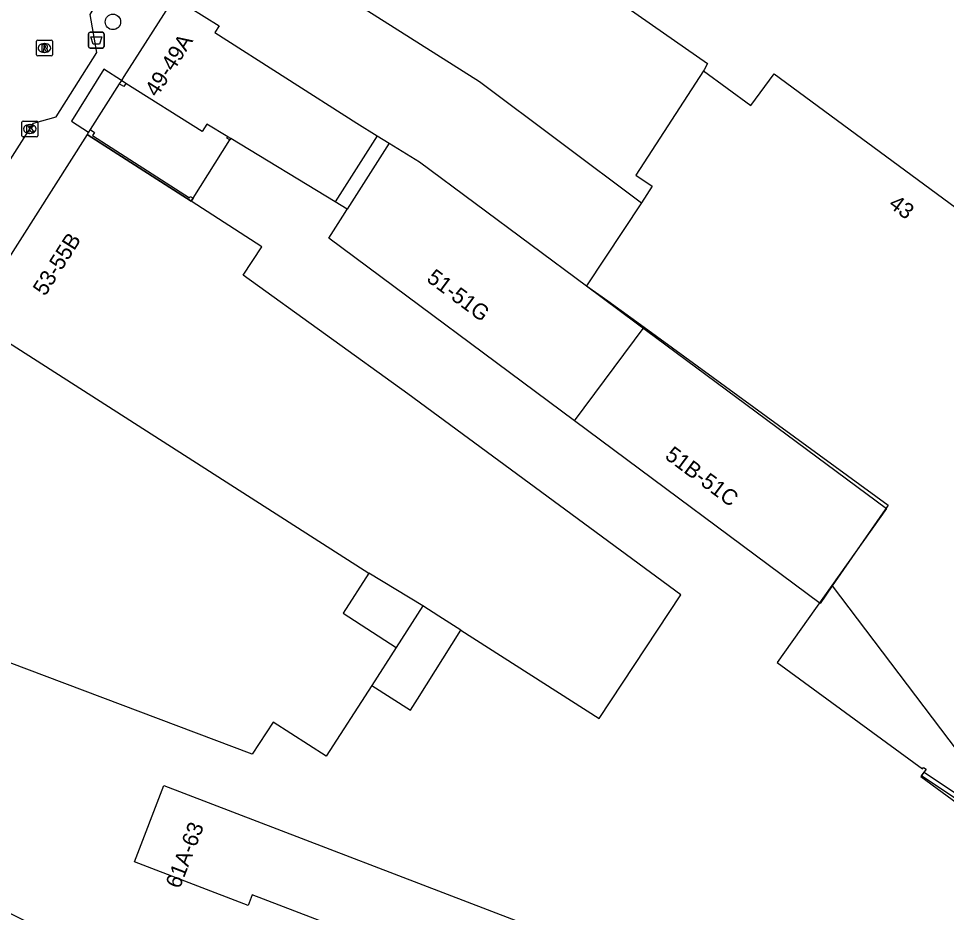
# Model space of a CAD drawing. Extents: x 160664 to 161506, y 382245 to 383288.
# Drawn here: x 161099.5 to 161158.3, y 383010 to 383066.6 of the extents above; entities that cross this region are included whole.
import ezdxf

# ---------------------------------------------------------------- set-up
doc = ezdxf.new("R2010")
doc.units = 0
for name, color, linetype in [('IMGEO_Afvalbak', 7, 'Continuous'), ('IMGEO_Boom', 7, 'Continuous'), ('IMGEO_Hek', 7, 'Continuous'), ('IMGEO_Kolk', 7, 'Continuous'), ('IMGEO_Muur', 7, 'Continuous'), ('IMGEO_Pand', 7, 'Continuous'), ('IMGEO_Pand_nummerreeks', 7, 'Continuous'), ('IMGEO_Pand_overbouw', 7, 'Continuous'), ('IMGEO_Rioolput', 7, 'Continuous'), ('IMGEO_Voetpad_op_trap', 7, 'Continuous'), ('IMGEO_Voetpad_open', 7, 'Continuous')]:
    doc.layers.add(name, color=color, linetype=linetype)

msp = doc.modelspace()

# ---------------------------------------------------------------- linework, layer by layer
at = {"layer": 'IMGEO_Afvalbak'}
for p, q in [((161103.934, 383064.817), (161103.934, 383065.617)), ((161103.934, 383065.617), (161103.934, 383064.817)), ((161104.034, 383065.717), (161104.824, 383065.717)), ((161104.824, 383065.717), (161104.034, 383065.717)), ((161104.924, 383065.617), (161104.924, 383064.817)), ((161104.924, 383064.817), (161104.924, 383065.617)), ((161104.824, 383064.717), (161104.034, 383064.717)), ((161104.034, 383064.717), (161104.824, 383064.717))]:
    msp.add_line(p, q, dxfattribs=at)
msp.add_lwpolyline([(161104.077, 383065.431), (161104.781, 383065.431), (161104.632, 383064.961), (161104.226, 383064.961), (161104.077, 383065.431)], dxfattribs=at)
for centre, start, end in [((161104.034, 383065.617), 90, 180), ((161104.034, 383065.617), 90, 180), ((161104.824, 383065.617), 0, 90), ((161104.824, 383065.617), 360, 90), ((161104.034, 383064.817), 180, 270), ((161104.034, 383064.817), 180, 270), ((161104.824, 383064.817), 270, 0), ((161104.824, 383064.817), 270, 0)]:
    msp.add_arc(centre, 0.1, start, end, dxfattribs=at)
at = {"layer": 'IMGEO_Boom'}
msp.add_circle((161105.482, 383066.374), 0.489, dxfattribs=at)
at = {"layer": 'IMGEO_Hek'}
msp.add_lwpolyline([(161156.682, 383018.571), (161159.376, 383016.575), (161164.585, 383021.715), (161166.876, 383019.535)], dxfattribs=at)
at = {"layer": 'IMGEO_Kolk'}
for p, q in [((161099.717, 383059.164), (161099.717, 383060.016)), ((161099.792, 383060.09), (161100.644, 383060.09)), ((161100.205, 383059.87), (161100.23, 383059.87)), ((161100.718, 383060.016), (161100.718, 383059.164)), ((161100.228, 383059.31), (161100.203, 383059.31)), ((161100.644, 383059.09), (161099.792, 383059.09))]:
    msp.add_line(p, q, dxfattribs=at)
for points in [[(161099.717, 383059.164), (161099.717, 383060.016)], [(161099.792, 383060.09), (161100.644, 383060.09)], [(161100.038, 383059.79), (161100.161, 383059.79), (161100.161, 383059.639), (161100.291, 383059.79), (161100.455, 383059.79), (161100.309, 383059.639), (161100.462, 383059.39), (161100.31, 383059.39), (161100.225, 383059.554), (161100.161, 383059.487), (161100.161, 383059.39), (161100.038, 383059.39), (161100.038, 383059.79)], [(161100.718, 383060.016), (161100.718, 383059.164)], [(161100.644, 383059.09), (161099.792, 383059.09)]]:
    msp.add_lwpolyline(points, dxfattribs=at)
for centre, start, end in [((161099.794, 383060.014), 91.55205, 178.44795), ((161099.794, 383060.014), 91.55205, 178.44795), ((161100.642, 383060.014), 1.55205, 88.44795), ((161100.642, 383060.014), 1.55205, 88.44795), ((161099.794, 383059.166), 181.55205, 268.44795), ((161099.794, 383059.166), 181.55205, 268.44795), ((161100.642, 383059.166), 271.55205, 358.44795), ((161100.642, 383059.166), 271.55205, 358.44795)]:
    msp.add_arc(centre, 0.0765, start, end, dxfattribs=at)
for centre, major_axis, ratio, start_param, end_param in [((161100.204, 383059.59), (-0.387, 0.002), 0.722429, 4.712389, 7.853982), ((161100.229, 383059.59), (-0.39, 0.002), 0.717154, 1.570796, 4.712389)]:
    msp.add_ellipse(centre, major_axis=major_axis, ratio=ratio, start_param=start_param, end_param=end_param, dxfattribs=at)
at = {"layer": 'IMGEO_Muur'}
for points in [[(161103.936, 383059.39), (161103.842, 383059.242)], [(161104.035, 383059.546), (161103.936, 383059.39)], [(161104.035, 383059.546), (161104.314, 383059.369), (161104.188, 383059.171), (161110.325, 383055.228), (161110.383, 383055.321), (161110.561, 383055.208), (161110.435, 383055.01)], [(161135.492, 383049.653), (161138.643, 383047.313)], [(161138.643, 383047.313), (161154.49, 383035.537), (161147.573, 383025.787), (161156.778, 383019.041), (161156.849, 383019.138), (161157.01, 383019.02), (161156.682, 383018.571)], [(161162.797, 383020.881), (161160.721, 383015.935), (161156.72, 383018.598), (161156.88, 383018.839), (161160.587, 383016.366), (161162.337, 383020.536)]]:
    msp.add_lwpolyline(points, dxfattribs=at)
at = {"layer": 'IMGEO_Pand'}
for points in [[(161117.715, 383081.151), (161124.224, 383076.969), (161135.968, 383068.755), (161143.154, 383063.734), (161142.942, 383063.342), (161142.897, 383063.273)], [(161112.489, 383072.874), (161128.71, 383062.601), (161138.969, 383054.914)], [(161109.356, 383067.911), (161106.181, 383062.918), (161106.022, 383062.668)], [(161109.356, 383067.911), (161112.219, 383066.12), (161111.934, 383065.708), (161120.939, 383059.954), (161122.234, 383059.153)], [(161142.897, 383063.273), (161138.611, 383056.66), (161139.647, 383055.96), (161138.969, 383054.914)], [(161142.897, 383063.273), (161145.904, 383061.072), (161147.379, 383063.088), (161165.582, 383049.681), (161160.36, 383042.625), (161166.42, 383034.632), (161182.454, 383049.093), (161188.861, 383040.667), (161168.784, 383025.439)], [(161106.022, 383062.668), (161105.886, 383062.454)], [(161119.57, 383054.964), (161112.945, 383058.991), (161112.886, 383058.898), (161112.708, 383059.006), (161112.765, 383059.1), (161111.441, 383059.904), (161111.146, 383059.44), (161106.293, 383062.479), (161106.164, 383062.277), (161105.886, 383062.454)], [(161103.842, 383059.242), (161096.434, 383047.595)], [(161110.435, 383055.01), (161103.842, 383059.242)], [(161122.234, 383059.153), (161119.57, 383054.964)], [(161122.234, 383059.153), (161122.991, 383058.684)], [(161122.991, 383058.684), (161120.331, 383054.502)], [(161122.991, 383058.684), (161124.908, 383057.498), (161135.492, 383049.653)], [(161127.531, 383027.829), (161136.296, 383022.234), (161141.467, 383030.069), (161124.161, 383042.804), (161113.738, 383050.317), (161114.928, 383052.126), (161110.435, 383055.01)], [(161134.737, 383041.098), (161119.17, 383052.677), (161120.195, 383054.289), (161120.331, 383054.502)], [(161138.969, 383054.914), (161135.492, 383049.653)], [(161135.492, 383049.653), (161136.836, 383048.711), (161139.147, 383047.027)], [(161096.434, 383047.595), (161121.694, 383031.438)], [(161134.737, 383041.098), (161139.147, 383047.027)], [(161139.147, 383047.027), (161154.611, 383035.762), (161151.049, 383030.643)], [(161151.049, 383030.643), (161150.303, 383029.518), (161134.737, 383041.098)], [(161121.881, 383024.335), (161118.993, 383019.85), (161115.629, 383022.014), (161114.314, 383019.97), (161098.899, 383025.778), (161097.942, 383026.139), (161093.263, 383027.902), (161087.273, 383031.712), (161087.164, 383031.539), (161087.012, 383031.636), (161086.896, 383032.653)], [(161121.694, 383031.438), (161120.068, 383028.911), (161123.433, 383026.745)], [(161125.111, 383029.374), (161121.694, 383031.438)], [(161151.049, 383030.643), (161160.039, 383018.807), (161162.337, 383020.536)], [(161125.111, 383029.374), (161123.433, 383026.745)], [(161127.531, 383027.829), (161126.133, 383028.722), (161125.111, 383029.374)], [(161121.881, 383024.335), (161124.33, 383022.76), (161124.774, 383023.464), (161127.531, 383027.829)], [(161123.433, 383026.745), (161121.881, 383024.335)], [(161088.895, 383005.883), (161092.523, 383013.112), (161096.995, 383010.875), (161109.256, 383004.742), (161116.889, 383002.165), (161120.977, 383008.51), (161114.302, 383011.074), (161114.043, 383010.4), (161106.846, 383013.164), (161108.705, 383018.003), (161133.815, 383008.358), (161128.422, 383000), (161127.727, 382998.923)]]:
    msp.add_lwpolyline(points, dxfattribs=at)
at = {"layer": 'IMGEO_Pand_overbouw'}
msp.add_lwpolyline([(161112.886, 383058.898), (161112.945, 383058.991), (161112.765, 383059.1), (161111.441, 383059.904), (161111.146, 383059.44), (161106.293, 383062.479), (161106.022, 383062.668), (161105.886, 383062.454), (161104.035, 383059.546), (161103.936, 383059.39), (161103.842, 383059.242), (161110.435, 383055.01), (161110.561, 383055.208)], close=True, dxfattribs=at)
at = {"layer": 'IMGEO_Rioolput'}
for p, q in [((161100.644, 383064.292), (161100.644, 383065.144)), ((161100.719, 383065.218), (161101.571, 383065.218)), ((161101.645, 383065.144), (161101.645, 383064.292)), ((161101.155, 383064.438), (161101.13, 383064.438)), ((161101.132, 383064.998), (161101.157, 383064.998)), ((161101.571, 383064.218), (161100.719, 383064.218))]:
    msp.add_line(p, q, dxfattribs=at)
for points in [[(161100.644, 383064.292), (161100.644, 383065.144)], [(161100.719, 383065.218), (161101.571, 383065.218)], [(161101.645, 383065.144), (161101.645, 383064.292)], [(161101.233, 383064.916), (161100.981, 383064.918), (161100.981, 383064.518)], [(161100.981, 383064.518), (161101.105, 383064.518), (161101.105, 383064.68), (161101.116, 383064.68)], [(161101.159, 383064.837), (161101.105, 383064.837), (161101.105, 383064.756)], [(161101.105, 383064.756), (161101.157, 383064.756)], [(161101.163, 383064.651), (161101.234, 383064.518), (161101.374, 383064.518), (161101.309, 383064.644)], [(161101.571, 383064.218), (161100.719, 383064.218)]]:
    msp.add_lwpolyline(points, dxfattribs=at)
for centre, radius, start, end in [((161100.721, 383065.142), 0.0765, 91.55205, 178.44795), ((161100.721, 383065.142), 0.0765, 91.55205, 178.44795), ((161101.569, 383065.142), 0.0765, 1.55205, 88.44795), ((161101.569, 383065.142), 0.0765, 1.55205, 88.44795), ((161101.115, 383064.627), 0.0533, 26.02933, 88.69889), ((161101.141, 383064.945), 0.19, 274.7715, 282.96867), ((161101.165, 383064.741), 0.0964, 77.00612, 93.18647), ((161101.179, 383064.798), 0.0378, 276.66336, 79.67722), ((161101.232, 383064.806), 0.109, 350.36119, 89.41601), ((161101.23, 383064.806), 0.112, 277.58423, 350.98172), ((161101.214, 383064.591), 0.108, 29.51342, 73.79051), ((161100.721, 383064.294), 0.0765, 181.55205, 268.44795), ((161100.721, 383064.294), 0.0765, 181.55205, 268.44795), ((161101.569, 383064.294), 0.0765, 271.55205, 358.44795), ((161101.569, 383064.294), 0.0765, 271.55205, 358.44795)]:
    msp.add_arc(centre, radius, start, end, dxfattribs=at)
for centre, major_axis, ratio, start_param, end_param in [((161101.131, 383064.718), (-0.387, 0.002), 0.722429, 4.712389, 7.853982), ((161101.156, 383064.718), (-0.39, 0.002), 0.717154, 1.570796, 4.712389)]:
    msp.add_ellipse(centre, major_axis=major_axis, ratio=ratio, start_param=start_param, end_param=end_param, dxfattribs=at)
at = {"layer": 'IMGEO_Voetpad_op_trap'}
msp.add_lwpolyline([(161120.331, 383054.502), (161119.57, 383054.964)], dxfattribs=at)
at = {"layer": 'IMGEO_Voetpad_open'}
for points in [[(161096.784, 383054.204), (161100.456, 383059.966), (161101.893, 383060.352), (161104.467, 383064.426), (161104.036, 383066.84), (161104.708, 383067.998)], [(161106.022, 383062.668), (161104.915, 383063.372), (161102.859, 383060.075), (161103.936, 383059.39)], [(161105.886, 383062.454), (161104.035, 383059.546)]]:
    msp.add_lwpolyline(points, dxfattribs=at)

# ---------------------------------------------------------------- texts
at = {"layer": 'IMGEO_Pand_nummerreeks'}
for s, rotation, p in [('49-49A', 57.54788, (161108.279, 383061.558)), ('43', 323.62864, (161154.57, 383054.688)), ('53-55B', 57.54215, (161101.185, 383048.953)), ('51-51G', 323.35362, (161125.297, 383049.989)), ('51B-51C', 323.35362, (161140.396, 383038.757)), ('61A-63', 68.9039, (161109.715, 383011.403))]:
    msp.add_text(s, height=1, rotation=rotation, dxfattribs=at).set_placement(p)

doc.saveas('drawing.dxf')
